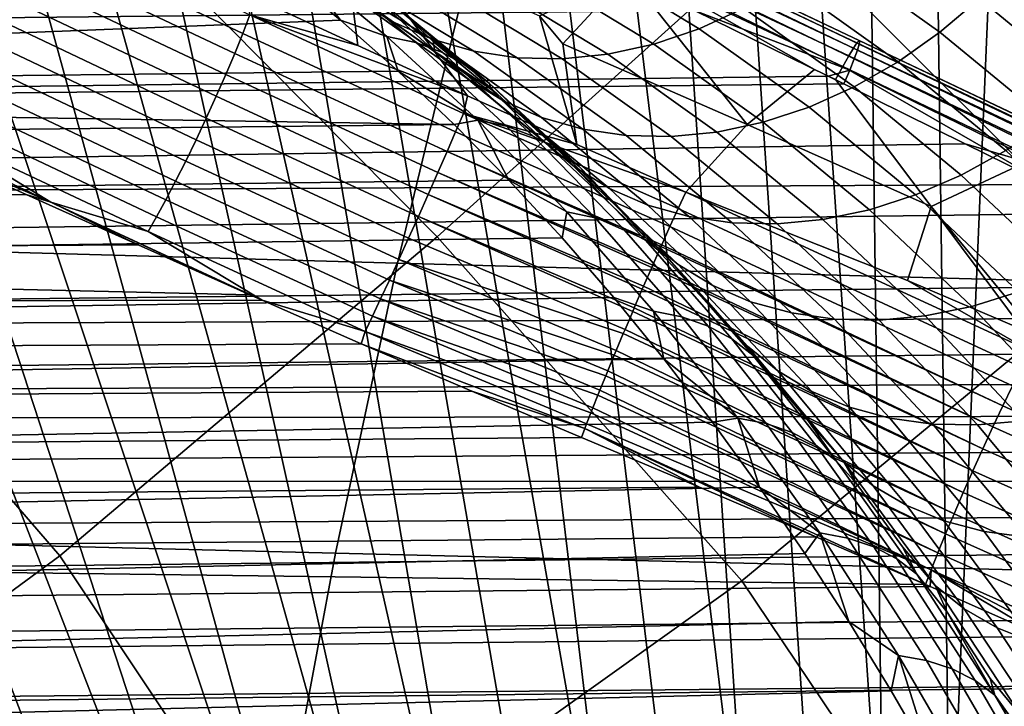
# Model space of a CAD drawing. Header units: metres. Extents: x -240 to 45, y -77 to 27.
# Tile 525 of 656: x -171.77 to -170.06, y 3.93 to 5.12. Entities that reach past the tile are written whole.
import ezdxf

# ---------------------------------------------------------------- set-up
doc = ezdxf.new("R2010")
doc.units = ezdxf.units.M
doc.layers.add('solid_102011X2', color=7, linetype='CONTINUOUS')

msp = doc.modelspace()

# ---------------------------------------------------------------- linework, layer by layer
at = {"layer": 'solid_102011X2'}
for points in [[(-172.217361, 4.791349, 311.614197), (-172.809128, 5.394247, 311.157349), (-172.371552, 5.93741, 312.109619), (-171.631607, 5.33765, 312.716064)], [(-171.040375, 4.741278, 313.161346), (-171.631607, 5.33765, 312.716064), (-171.179642, 5.875021, 313.662292), (-170.439453, 5.281804, 314.253998)], [(-169.848251, 4.691814, 314.687988), (-170.439453, 5.281804, 314.253998), (-169.972137, 5.813366, 315.194458), (-169.231064, 5.226531, 315.771759)], [(-170.346451, 5.712609, 290.7117), (-170.292648, 5.656705, 290.792267), (-170.265976, 3.574157, 290.774445), (-170.407303, 5.648428, 290.601624)], [(-170.150162, 3.581223, 290.967194), (-170.265976, 3.574157, 290.774445), (-170.292648, 5.656705, 290.792267), (-170.177597, 5.659432, 290.983673)], [(-170.150162, 3.581223, 290.967194), (-170.177597, 5.659432, 290.983673), (-170.062607, 5.656705, 291.17514)], [(-170.265976, 3.574157, 290.774445), (-170.381332, 3.552984, 290.582458), (-170.521622, 5.634704, 290.411652), (-170.407303, 5.648428, 290.601624)], [(-170.150162, 3.581223, 290.967194), (-170.062607, 5.656705, 291.17514), (-169.948105, 5.648428, 291.365845), (-170.034348, 3.574157, 291.159943)], [(-170.495773, 3.51779, 290.391998), (-170.635605, 5.615581, 290.222382), (-170.521622, 5.634704, 290.411652), (-170.381332, 3.552984, 290.582458)], [(-170.495773, 3.51779, 290.391998), (-170.748871, 5.591049, 290.034393), (-170.635605, 5.615581, 290.222382)], [(-170.495773, 3.51779, 290.391998), (-170.608856, 3.468713, 290.203796), (-170.861511, 5.561257, 289.847595), (-170.748871, 5.591049, 290.034393)], [(-170.720123, 3.405946, 290.018616), (-170.973236, 5.526181, 289.662384), (-170.861511, 5.561257, 289.847595), (-170.608856, 3.468713, 290.203796)], [(-170.720123, 3.405946, 290.018616), (-171.083969, 5.485975, 289.478973), (-170.973236, 5.526181, 289.662384)], [(-170.829147, 3.329737, 289.837158), (-171.193604, 5.440703, 289.297424), (-171.083969, 5.485975, 289.478973), (-170.720123, 3.405946, 290.018616)], [(-170.935501, 3.240388, 289.660187), (-171.30191, 5.390442, 289.118225), (-171.193604, 5.440703, 289.297424), (-170.829147, 3.329737, 289.837158)], [(-171.368576, 5.161454, 298.25351), (-171.5439, 5.430633, 298.415527), (-171.20343, 5.276001, 298.454895), (-171.177994, 5.073013, 298.268494)], [(-170.935501, 3.240388, 289.660187), (-171.40892, 5.335398, 288.941284), (-171.30191, 5.390442, 289.118225)], [(-171.695358, 4.187817, 312.014191), (-172.217361, 4.791349, 311.614197), (-171.631607, 5.33765, 312.716064), (-171.040375, 4.741278, 313.161346)], [(-171.038742, 3.13825, 289.488342), (-171.514328, 5.27557, 288.76709), (-171.40892, 5.335398, 288.941284), (-170.935501, 3.240388, 289.660187)], [(-171.377716, 5.093992, 298.202606), (-171.74437, 5.267209, 298.155121), (-171.733246, 5.29966, 298.179169), (-171.365295, 5.126118, 298.226471)], [(-170.511475, 4.143929, 313.560516), (-171.040375, 4.741278, 313.161346), (-170.439453, 5.281804, 314.253998), (-169.848251, 4.691814, 314.687988)], [(-170.099274, 5.15484, 294.706482), (-170.294708, 5.294151, 294.381226), (-170.36174, 5.234496, 294.397858), (-170.167801, 5.096248, 294.720642)], [(-171.3918, 5.059329, 298.183746), (-171.757477, 5.232305, 298.136017), (-171.74437, 5.267209, 298.155121), (-171.377716, 5.093992, 298.202606)], [(-171.038742, 3.13825, 289.488342), (-171.618164, 5.211257, 288.595581), (-171.514328, 5.27557, 288.76709)], [(-171.117386, 5.113936, 294.804108), (-171.313309, 5.232994, 294.478058), (-171.377319, 5.272486, 294.529755), (-171.180435, 5.152837, 294.857422)], [(-170.987534, 4.985982, 298.276947), (-171.20343, 5.276001, 298.454895), (-170.86261, 5.124674, 298.474701), (-170.797897, 4.901113, 298.279022)], [(-170.987534, 4.985982, 298.276947), (-171.177994, 5.073013, 298.268494), (-171.20343, 5.276001, 298.454895)], [(-170.988953, 5.191526, 350.291138), (-172.85762, 5.249444, 348.975159), (-172.981064, 4.747768, 349.126923), (-171.108978, 4.695385, 350.442841)], [(-170.508072, 5.137865, 294.447479), (-170.70459, 5.257286, 294.120422), (-170.781158, 5.22097, 294.154297), (-170.585541, 5.102093, 294.479858)], [(-170.660095, 5.2424, 298.791687), (-170.657578, 5.247702, 298.837372), (-170.30806, 5.081938, 298.836365), (-170.311752, 5.077759, 298.789948)], [(-170.657333, 5.248224, 298.883453), (-170.659378, 5.243958, 298.929291), (-170.307678, 5.075519, 298.929443), (-170.306702, 5.081188, 298.883057)], [(-170.657578, 5.247702, 298.837372), (-170.657333, 5.248224, 298.883453), (-170.306702, 5.081188, 298.883057), (-170.30806, 5.081938, 298.836365)], [(-171.407288, 5.022802, 298.170288), (-171.772293, 5.195631, 298.122192), (-171.757477, 5.232305, 298.136017), (-171.3918, 5.059329, 298.183746)], [(-171.049301, 5.08388, 294.751312), (-171.244461, 5.202481, 294.426483), (-171.313309, 5.232994, 294.478058), (-171.117386, 5.113936, 294.804108)], [(-170.671768, 5.217797, 298.703827), (-170.664841, 5.232387, 298.746979), (-170.317734, 5.068707, 298.744476), (-170.325897, 5.054908, 298.700592)], [(-170.663666, 5.234961, 298.974274), (-170.670151, 5.221352, 299.017822), (-170.316605, 5.0498, 299.018677), (-170.310989, 5.065009, 298.974854)], [(-170.664841, 5.232387, 298.746979), (-170.660095, 5.2424, 298.791687), (-170.311752, 5.077759, 298.789948), (-170.317734, 5.068707, 298.744476)], [(-170.659378, 5.243958, 298.929291), (-170.663666, 5.234961, 298.974274), (-170.310989, 5.065009, 298.974854), (-170.307678, 5.075519, 298.929443)], [(-170.167801, 5.096248, 294.720642), (-170.36174, 5.234496, 294.397858), (-170.433167, 5.182183, 294.420044), (-170.240524, 5.044867, 294.740631)], [(-171.288147, 5.221573, 295.502045), (-171.310013, 5.201239, 295.585571), (-171.207962, 5.116936, 295.755432)], [(-171.288147, 5.221573, 295.502045), (-171.207962, 5.116936, 295.755432), (-171.127579, 5.089011, 295.769257)], [(-171.288147, 5.221573, 295.502045), (-171.127579, 5.089011, 295.769257), (-171.077621, 5.078516, 295.733734), (-171.237946, 5.21089, 295.466888)], [(-170.585541, 5.102093, 294.479858), (-170.781158, 5.22097, 294.154297), (-170.859558, 5.193784, 294.192291), (-170.664597, 5.075314, 294.516754)], [(-170.680786, 5.198823, 298.662811), (-170.671768, 5.217797, 298.703827), (-170.325897, 5.054908, 298.700592), (-170.336151, 5.036548, 298.658844)], [(-170.670151, 5.221352, 299.017822), (-170.678741, 5.203312, 299.059326), (-170.324417, 5.030101, 299.060333), (-170.316605, 5.0498, 299.018677)], [(-170.099274, 5.15484, 294.706482), (-169.9095, 4.998541, 295.022339), (-169.844376, 5.062254, 295.016968), (-170.035812, 5.219913, 294.698364)], [(-174.415344, 4.990384, 298.000916), (-171.207962, 5.116936, 295.755432), (-171.310013, 5.201239, 295.585571), (-174.598129, 5.152592, 297.696747)], [(-171.423859, 4.985127, 298.162415), (-171.788544, 5.1579, 298.113953), (-171.772293, 5.195631, 298.122192), (-171.407288, 5.022802, 298.170288)], [(-171.138474, 3.023727, 289.322357), (-171.720169, 5.142469, 288.427185), (-171.618164, 5.211257, 288.595581), (-171.038742, 3.13825, 289.488342)], [(-170.97702, 5.063045, 294.699615), (-171.171677, 5.181328, 294.375671), (-171.244461, 5.202481, 294.426483), (-171.049301, 5.08388, 294.751312)], [(-171.237946, 5.21089, 295.466888), (-171.077621, 5.078516, 295.733734), (-171.030869, 5.061182, 295.696533), (-171.190826, 5.193245, 295.430328)], [(-171.044571, 5.062462, 295.231873), (-171.237656, 5.200099, 294.910522), (-171.149933, 5.158613, 295.192993)], [(-170.988525, 5.016043, 295.176788), (-171.180435, 5.152837, 294.857422), (-171.237656, 5.200099, 294.910522), (-171.044571, 5.062462, 295.231873)], [(-170.680786, 5.198823, 298.662811), (-170.3853, 5.031461, 298.621185), (-170.502426, 4.935998, 298.445892), (-170.692429, 5.176022, 298.624481)], [(-170.678741, 5.203312, 299.059326), (-170.68985, 5.181532, 299.098022), (-170.593628, 5.134109, 299.099609), (-170.324417, 5.030101, 299.060333)], [(-170.336151, 5.036548, 298.658844), (-170.349213, 5.014284, 298.619873), (-170.3853, 5.031461, 298.621185), (-170.680786, 5.198823, 298.662811)], [(-170.68985, 5.181532, 299.098022), (-177.952194, 5.118827, 303.540039), (-177.899643, 5.057237, 303.583771), (-170.593628, 5.134109, 299.099609)], [(-171.190826, 5.193245, 295.430328), (-171.030869, 5.061182, 295.696533), (-170.988068, 5.037275, 295.658264), (-171.147507, 5.168911, 295.392914)], [(-170.901459, 5.051688, 294.649719), (-171.095825, 5.1698, 294.326233), (-171.171677, 5.181328, 294.375671), (-170.97702, 5.063045, 294.699615)], [(-169.106018, 5.134412, 351.582306), (-170.988953, 5.191526, 350.291138), (-171.108978, 4.695385, 350.442841), (-169.222672, 4.643729, 351.733978)], [(-170.664597, 5.075314, 294.516754), (-170.859558, 5.193784, 294.192291), (-170.938782, 5.176066, 294.233978), (-170.744278, 5.057861, 294.557709)], [(-170.86261, 5.124674, 298.474701), (-170.718765, 5.188271, 298.624115), (-170.822327, 5.076065, 298.442963)], [(-170.692429, 5.176022, 298.624481), (-170.502426, 4.935998, 298.445892), (-170.822327, 5.076065, 298.442963), (-170.718765, 5.188271, 298.624115)], [(-170.240524, 5.044867, 294.740631), (-170.433167, 5.182183, 294.420044), (-170.508072, 5.137865, 294.447479), (-170.316544, 5.001337, 294.766235)], [(-171.365295, 5.126118, 298.226471), (-171.368576, 5.161454, 298.25351), (-171.177994, 5.073013, 298.268494)], [(-171.147507, 5.168911, 295.392914), (-170.988068, 5.037275, 295.658264), (-170.94986, 5.007168, 295.619476), (-171.108643, 5.138266, 295.355225)], [(-170.823563, 5.049953, 294.602203), (-171.017868, 5.168038, 294.278809), (-171.095825, 5.1698, 294.326233), (-170.901459, 5.051688, 294.649719)], [(-170.744278, 5.057861, 294.557709), (-170.938782, 5.176066, 294.233978), (-171.017868, 5.168038, 294.278809), (-170.823563, 5.049953, 294.602203)], [(-171.800034, 5.150614, 288.304199), (-171.720169, 5.142469, 288.427185), (-171.138474, 3.023727, 289.322357), (-171.820297, 5.069483, 288.261993)], [(-171.441193, 4.947038, 298.16037), (-171.805908, 5.119851, 298.11145), (-171.788544, 5.1579, 298.113953), (-171.423859, 4.985127, 298.162415)], [(-170.926453, 4.977835, 295.121887), (-171.117386, 5.113936, 294.804108), (-171.180435, 5.152837, 294.857422), (-170.988525, 5.016043, 295.176788)], [(-171.108643, 5.138266, 295.355225), (-171.047394, 5.080187, 295.363678), (-171.044571, 5.062462, 295.231873), (-171.149933, 5.158613, 295.192993)], [(-169.9095, 4.998541, 295.022339), (-170.099274, 5.15484, 294.706482), (-170.167801, 5.096248, 294.720642), (-169.979507, 4.941173, 295.034027)], [(-170.593628, 5.134109, 299.099609), (-177.899643, 5.057237, 303.583771), (-177.790649, 4.92571, 303.673676), (-170.361847, 5.019801, 299.099548)], [(-171.108643, 5.138266, 295.355225), (-170.94986, 5.007168, 295.619476), (-171.047394, 5.080187, 295.363678)], [(-170.324417, 5.030101, 299.060333), (-170.593628, 5.134109, 299.099609), (-170.361847, 5.019801, 299.099548)], [(-170.316544, 5.001337, 294.766235), (-170.508072, 5.137865, 294.447479), (-170.585541, 5.102093, 294.479858), (-170.394897, 4.966202, 294.797119)], [(-174.415344, 4.990384, 298.000916), (-171.108215, 5.0284, 295.921448), (-171.207962, 5.116936, 295.755432)], [(-171.458954, 4.909276, 298.164124), (-171.824051, 5.082223, 298.114716), (-171.805908, 5.119851, 298.11145), (-171.441193, 4.947038, 298.16037)], [(-171.008331, 4.923472, 298.225342), (-171.377716, 5.093992, 298.202606), (-171.365295, 5.126118, 298.226471), (-170.994797, 4.955336, 298.248962)], [(-171.365295, 5.126118, 298.226471), (-171.177994, 5.073013, 298.268494), (-170.987534, 4.985982, 298.276947)], [(-170.994797, 4.955336, 298.248962), (-171.365295, 5.126118, 298.226471), (-170.987534, 4.985982, 298.276947)], [(-171.127579, 5.089011, 295.769257), (-171.207962, 5.116936, 295.755432), (-171.108215, 5.0284, 295.921448)], [(-170.859116, 4.948314, 295.06781), (-171.049301, 5.08388, 294.751312), (-171.117386, 5.113936, 294.804108), (-170.926453, 4.977835, 295.121887)], [(-170.797897, 4.901113, 298.279022), (-170.86261, 5.124674, 298.474701), (-170.822327, 5.076065, 298.442963)], [(-171.023193, 4.888973, 298.206787), (-171.3918, 5.059329, 298.183746), (-171.377716, 5.093992, 298.202606), (-171.008331, 4.923472, 298.225342)], [(-170.394897, 4.966202, 294.797119), (-170.585541, 5.102093, 294.479858), (-170.664597, 5.075314, 294.516754), (-170.47464, 4.9399, 294.832916)], [(-169.979507, 4.941173, 295.034027), (-170.167801, 5.096248, 294.720642), (-170.240524, 5.044867, 294.740631), (-170.053528, 4.890865, 295.051849)], [(-171.476791, 4.872581, 298.173645), (-171.842606, 5.045753, 298.123718), (-171.824051, 5.082223, 298.114716), (-171.458954, 4.909276, 298.164124)], [(-171.127579, 5.089011, 295.769257), (-171.108215, 5.0284, 295.921448), (-170.96994, 4.943316, 296.031647)], [(-171.127579, 5.089011, 295.769257), (-170.96994, 4.943316, 296.031647), (-170.920197, 4.933032, 295.995728), (-171.077621, 5.078516, 295.733734)], [(-171.077621, 5.078516, 295.733734), (-170.920197, 4.933032, 295.995728), (-170.873825, 4.916047, 295.957886), (-171.030869, 5.061182, 295.696533)], [(-170.787369, 4.927849, 295.015259), (-170.97702, 5.063045, 294.699615), (-171.049301, 5.08388, 294.751312), (-170.859116, 4.948314, 295.06781)], [(-171.044571, 5.062462, 295.231873), (-171.047394, 5.080187, 295.363678), (-170.947067, 4.997462, 295.53064)], [(-170.94986, 5.007168, 295.619476), (-170.947067, 4.997462, 295.53064), (-171.047394, 5.080187, 295.363678)], [(-170.797897, 4.901113, 298.279022), (-170.822327, 5.076065, 298.442963), (-170.502426, 4.935998, 298.445892), (-170.609039, 4.818658, 298.27478)], [(-170.317734, 5.068707, 298.744476), (-170.311752, 5.077759, 298.789948), (-169.963882, 4.913127, 298.772217), (-169.971313, 4.904532, 298.725616)], [(-170.311752, 5.077759, 298.789948), (-170.30806, 5.081938, 298.836365), (-169.958832, 4.916569, 298.819794), (-169.963882, 4.913127, 298.772217)], [(-170.30806, 5.081938, 298.836365), (-170.306702, 5.081188, 298.883057), (-169.956223, 4.91481, 298.867645), (-169.958832, 4.916569, 298.819794)], [(-170.306702, 5.081188, 298.883057), (-170.307678, 5.075519, 298.929443), (-169.956085, 4.907874, 298.915131), (-169.956223, 4.91481, 298.867645)], [(-171.234314, 2.897271, 289.162872), (-171.918442, 4.992431, 288.100159), (-171.820297, 5.069483, 288.261993), (-171.138474, 3.023727, 289.322357)], [(-171.039108, 4.85251, 298.193634), (-171.407288, 5.022802, 298.170288), (-171.3918, 5.059329, 298.183746), (-171.023193, 4.888973, 298.206787)], [(-170.857132, 4.908093, 295.543823), (-171.044571, 5.062462, 295.231873), (-170.947067, 4.997462, 295.53064)], [(-170.802261, 4.862644, 295.486786), (-170.988525, 5.016043, 295.176788), (-171.044571, 5.062462, 295.231873), (-170.857132, 4.908093, 295.543823)], [(-171.030869, 5.061182, 295.696533), (-170.873825, 4.916047, 295.957886), (-170.831543, 4.892622, 295.918762), (-170.988068, 5.037275, 295.658264)], [(-170.712082, 4.916695, 294.964874), (-170.901459, 5.051688, 294.649719), (-170.97702, 5.063045, 294.699615), (-170.787369, 4.927849, 295.015259)], [(-170.47464, 4.9399, 294.832916), (-170.664597, 5.075314, 294.516754), (-170.744278, 5.057861, 294.557709), (-170.554749, 4.922758, 294.873138)], [(-170.325897, 5.054908, 298.700592), (-170.317734, 5.068707, 298.744476), (-169.971313, 4.904532, 298.725616), (-169.980988, 4.890909, 298.680634)], [(-170.310989, 5.065009, 298.974854), (-170.316605, 5.0498, 299.018677), (-169.963211, 4.878944, 299.006134), (-169.95842, 4.895861, 298.961487)], [(-170.307678, 5.075519, 298.929443), (-170.310989, 5.065009, 298.974854), (-169.95842, 4.895861, 298.961487), (-169.956085, 4.907874, 298.915131)], [(-171.49437, 4.837666, 298.188721), (-171.861221, 5.01115, 298.138275), (-171.842606, 5.045753, 298.123718), (-171.476791, 4.872581, 298.173645)], [(-170.634216, 4.914991, 294.917297), (-170.823563, 5.049953, 294.602203), (-170.901459, 5.051688, 294.649719), (-170.712082, 4.916695, 294.964874)], [(-170.554749, 4.922758, 294.873138), (-170.744278, 5.057861, 294.557709), (-170.823563, 5.049953, 294.602203), (-170.634216, 4.914991, 294.917297)], [(-170.336151, 5.036548, 298.658844), (-170.325897, 5.054908, 298.700592), (-169.980988, 4.890909, 298.680634), (-169.992798, 4.872453, 298.63797)], [(-170.316605, 5.0498, 299.018677), (-170.324417, 5.030101, 299.060333), (-169.970383, 4.857367, 299.04837), (-169.963211, 4.878944, 299.006134)], [(-170.053528, 4.890865, 295.051849), (-170.240524, 5.044867, 294.740631), (-170.316544, 5.001337, 294.766235), (-170.130646, 4.848245, 295.075623)], [(-174.415344, 4.990384, 298.000916), (-171.010895, 4.935849, 296.083405), (-171.108215, 5.0284, 295.921448)], [(-170.96994, 4.943316, 296.031647), (-171.108215, 5.0284, 295.921448), (-171.010895, 4.935849, 296.083405)], [(-170.988068, 5.037275, 295.658264), (-170.831543, 4.892622, 295.918762), (-170.793991, 4.863122, 295.878906), (-170.94986, 5.007168, 295.619476)], [(-170.349213, 5.014284, 298.619873), (-170.182831, 4.793936, 298.440826), (-170.502426, 4.935998, 298.445892), (-170.3853, 5.031461, 298.621185)], [(-170.324417, 5.030101, 299.060333), (-170.361847, 5.019801, 299.099548), (-170.334702, 5.00641, 299.099182)], [(-170.336151, 5.036548, 298.658844), (-170.034912, 4.863194, 298.600616), (-170.182831, 4.793936, 298.440826), (-170.349213, 5.014284, 298.619873)], [(-169.992798, 4.872453, 298.63797), (-170.007217, 4.849748, 298.598236), (-170.034912, 4.863194, 298.600616), (-170.336151, 5.036548, 298.658844)], [(-170.324417, 5.030101, 299.060333), (-170.334702, 5.00641, 299.099182), (-170.124023, 4.902633, 299.093689), (-169.970383, 4.857367, 299.04837)], [(-170.334702, 5.00641, 299.099182), (-170.361847, 5.019801, 299.099548), (-177.790649, 4.92571, 303.673676)], [(-171.511337, 4.805212, 298.209106), (-171.879532, 4.979091, 298.158081), (-171.861221, 5.01115, 298.138275), (-171.49437, 4.837666, 298.188721)], [(-171.055771, 4.814795, 298.186157), (-171.423859, 4.985127, 298.162415), (-171.407288, 5.022802, 298.170288), (-171.039108, 4.85251, 298.193634)], [(-170.741165, 4.825234, 295.430267), (-170.926453, 4.977835, 295.121887), (-170.988525, 5.016043, 295.176788), (-170.802261, 4.862644, 295.486786)], [(-170.334702, 5.00641, 299.099182), (-177.790649, 4.92571, 303.673676), (-177.684311, 4.792286, 303.760437), (-170.124023, 4.902633, 299.093689)], [(-174.415344, 4.990384, 298.000916), (-174.75058, 4.894679, 298.42395), (-171.010895, 4.935849, 296.083405)], [(-171.234314, 2.897271, 289.162872), (-172.01445, 4.911429, 287.941925), (-171.918442, 4.992431, 288.100159)], [(-170.94986, 5.007168, 295.619476), (-170.84903, 4.910599, 295.693787), (-170.857132, 4.908093, 295.543823), (-170.947067, 4.997462, 295.53064)], [(-170.94986, 5.007168, 295.619476), (-170.793991, 4.863122, 295.878906), (-170.84903, 4.910599, 295.693787)], [(-170.130646, 4.848245, 295.075623), (-170.316544, 5.001337, 294.766235), (-170.394897, 4.966202, 294.797119), (-170.2099, 4.813845, 295.105011)], [(-171.527359, 4.775854, 298.234344), (-171.897186, 4.950199, 298.18277), (-171.879532, 4.979091, 298.158081), (-171.511337, 4.805212, 298.209106)], [(-171.07283, 4.776564, 298.184509), (-171.441193, 4.947038, 298.16037), (-171.423859, 4.985127, 298.162415), (-171.055771, 4.814795, 298.186157)], [(-170.994797, 4.955336, 298.248962), (-170.987534, 4.985982, 298.276947), (-170.797897, 4.901113, 298.279022)], [(-170.674576, 4.79633, 295.374939), (-170.859116, 4.948314, 295.06781), (-170.926453, 4.977835, 295.121887), (-170.741165, 4.825234, 295.430267)], [(-171.711121, 4.80142, 298.278595), (-171.947693, 4.902597, 298.257355), (-172.073135, 4.972227, 298.21756)], [(-171.711121, 4.80142, 298.278595), (-172.073135, 4.972227, 298.21756), (-171.913834, 4.92504, 298.211853)], [(-170.2099, 4.813845, 295.105011), (-170.394897, 4.966202, 294.797119), (-170.47464, 4.9399, 294.832916), (-170.290298, 4.788092, 295.139679)], [(-171.54213, 4.750164, 298.263947), (-171.913834, 4.92504, 298.211853), (-171.897186, 4.950199, 298.18277), (-171.527359, 4.775854, 298.234344)], [(-171.089966, 4.738562, 298.18869), (-171.458954, 4.909276, 298.164124), (-171.441193, 4.947038, 298.16037), (-171.07283, 4.776564, 298.184509)], [(-170.96994, 4.943316, 296.031647), (-171.010895, 4.935849, 296.083405), (-170.916031, 4.839457, 296.241272)], [(-170.636566, 4.75884, 298.223419), (-171.008331, 4.923472, 298.225342), (-170.994797, 4.955336, 298.248962), (-170.622147, 4.790461, 298.246826)], [(-170.994797, 4.955336, 298.248962), (-170.797897, 4.901113, 298.279022), (-170.609039, 4.818658, 298.27478)], [(-170.622147, 4.790461, 298.246826), (-170.994797, 4.955336, 298.248962), (-170.609039, 4.818658, 298.27478)], [(-170.96994, 4.943316, 296.031647), (-170.916031, 4.839457, 296.241272), (-170.815582, 4.784387, 296.288544)], [(-170.96994, 4.943316, 296.031647), (-170.815582, 4.784387, 296.288544), (-170.766068, 4.77434, 296.252228), (-170.920197, 4.933032, 295.995728)], [(-170.603348, 4.776293, 295.321533), (-170.787369, 4.927849, 295.015259), (-170.859116, 4.948314, 295.06781), (-170.674576, 4.79633, 295.374939)], [(-170.290298, 4.788092, 295.139679), (-170.47464, 4.9399, 294.832916), (-170.554749, 4.922758, 294.873138), (-170.37085, 4.771308, 295.179199)], [(-174.653488, 4.793106, 298.58551), (-170.916031, 4.839457, 296.241272), (-171.010895, 4.935849, 296.083405), (-174.75058, 4.894679, 298.42395)], [(-171.711121, 4.80142, 298.278595), (-171.913834, 4.92504, 298.211853), (-171.54213, 4.750164, 298.263947)], [(-170.650726, 4.727244, 298.206329), (-171.023193, 4.888973, 298.206787), (-171.008331, 4.923472, 298.225342), (-170.636566, 4.75884, 298.223419)], [(-170.920197, 4.933032, 295.995728), (-170.766068, 4.77434, 296.252228), (-170.720078, 4.757746, 296.213776), (-170.873825, 4.916047, 295.957886)], [(-170.528351, 4.765372, 295.270691), (-170.712082, 4.916695, 294.964874), (-170.787369, 4.927849, 295.015259), (-170.603348, 4.776293, 295.321533)], [(-170.37085, 4.771308, 295.179199), (-170.554749, 4.922758, 294.873138), (-170.634216, 4.914991, 294.917297), (-170.450531, 4.763704, 295.223053)], [(-170.609039, 4.818658, 298.27478), (-170.502426, 4.935998, 298.445892), (-170.182831, 4.793936, 298.440826), (-170.22406, 4.665473, 298.273102)], [(-171.325867, 2.75938, 289.010498), (-172.108322, 4.826795, 287.787292), (-172.01445, 4.911429, 287.941925), (-171.234314, 2.897271, 289.162872)], [(-171.106857, 4.70153, 298.198639), (-171.476791, 4.872581, 298.173645), (-171.458954, 4.909276, 298.164124), (-171.089966, 4.738562, 298.18869)], [(-170.873825, 4.916047, 295.957886), (-170.720078, 4.757746, 296.213776), (-170.678314, 4.734861, 296.173767), (-170.831543, 4.892622, 295.918762)], [(-170.675964, 4.737571, 295.845337), (-170.857132, 4.908093, 295.543823), (-170.84903, 4.910599, 295.693787), (-170.753387, 4.819802, 295.852966)], [(-170.622269, 4.693226, 295.786346), (-170.802261, 4.862644, 295.486786), (-170.857132, 4.908093, 295.543823), (-170.675964, 4.737571, 295.845337)], [(-170.793991, 4.863122, 295.878906), (-170.753387, 4.819802, 295.852966), (-170.84903, 4.910599, 295.693787)], [(-170.450531, 4.763704, 295.223053), (-170.634216, 4.914991, 294.917297), (-170.712082, 4.916695, 294.964874), (-170.528351, 4.765372, 295.270691)], [(-169.980637, 4.832137, 299.087341), (-170.124023, 4.902633, 299.093689), (-177.684311, 4.792286, 303.760437)], [(-174.393585, 4.793295, 299.902771), (-174.451141, 4.874884, 299.806976), (-171.947693, 4.902597, 298.257355), (-171.75383, 4.814499, 298.283234)], [(-171.711121, 4.80142, 298.278595), (-171.75383, 4.814499, 298.283234), (-171.947693, 4.902597, 298.257355)], [(-170.666336, 4.691916, 298.193237), (-171.039108, 4.85251, 298.193634), (-171.023193, 4.888973, 298.206787), (-170.651962, 4.724463, 298.205078)], [(-170.650726, 4.727244, 298.206329), (-170.651962, 4.724463, 298.205078), (-171.023193, 4.888973, 298.206787)], [(-170.831543, 4.892622, 295.918762), (-170.678314, 4.734861, 296.173767), (-170.641434, 4.70604, 296.132812), (-170.793991, 4.863122, 295.878906)], [(-169.872818, 4.720762, 295.352631), (-170.053528, 4.890865, 295.051849), (-170.130646, 4.848245, 295.075623), (-169.951035, 4.679177, 295.374542)], [(-169.970383, 4.857367, 299.04837), (-170.124023, 4.902633, 299.093689), (-169.980637, 4.832137, 299.087341)], [(-171.123154, 4.666192, 298.214172), (-171.49437, 4.837666, 298.188721), (-171.476791, 4.872581, 298.173645), (-171.106857, 4.70153, 298.198639)], [(-170.562134, 4.656725, 295.72821), (-170.741165, 4.825234, 295.430267), (-170.802261, 4.862644, 295.486786), (-170.622269, 4.693226, 295.786346)], [(-170.793991, 4.863122, 295.878906), (-170.641434, 4.70604, 296.132812), (-170.660172, 4.725258, 296.008087), (-170.753387, 4.819802, 295.852966)], [(-170.034912, 4.863194, 298.600616), (-169.863693, 4.650388, 298.427704), (-169.997833, 4.568965, 298.265747), (-170.182831, 4.793936, 298.440826)], [(-174.559189, 4.687746, 298.742462), (-170.823715, 4.73943, 296.394928), (-170.916031, 4.839457, 296.241272), (-174.653488, 4.793106, 298.58551)], [(-171.138565, 4.633235, 298.234955), (-171.511337, 4.805212, 298.209106), (-171.49437, 4.837666, 298.188721), (-171.123154, 4.666192, 298.214172)], [(-170.682343, 4.655212, 298.185516), (-171.055771, 4.814795, 298.186157), (-171.039108, 4.85251, 298.193634), (-170.66806, 4.688001, 298.192139)], [(-170.666336, 4.691916, 298.193237), (-170.66806, 4.688001, 298.192139), (-171.039108, 4.85251, 298.193634)], [(-170.815582, 4.784387, 296.288544), (-170.916031, 4.839457, 296.241272), (-170.823715, 4.73943, 296.394928)], [(-169.951035, 4.679177, 295.374542), (-170.130646, 4.848245, 295.075623), (-170.2099, 4.813845, 295.105011), (-170.031174, 4.645612, 295.402466)], [(-169.980637, 4.832137, 299.087341), (-177.684311, 4.792286, 303.760437), (-177.598663, 4.680839, 303.82959), (-169.878571, 4.78199, 299.081604)], [(-171.325867, 2.75938, 289.010498), (-172.199936, 4.738485, 287.636444), (-172.108322, 4.826795, 287.787292)], [(-170.675964, 4.737571, 295.845337), (-170.753387, 4.819802, 295.852966), (-170.660172, 4.725258, 296.008087)], [(-170.496292, 4.628523, 295.671661), (-170.674576, 4.79633, 295.374939), (-170.741165, 4.825234, 295.430267), (-170.562134, 4.656725, 295.72821)], [(-174.337219, 4.710276, 299.996582), (-174.393585, 4.793295, 299.902771), (-171.75383, 4.814499, 298.283234), (-171.559601, 4.726962, 298.302368)], [(-171.711121, 4.80142, 298.278595), (-171.559601, 4.726962, 298.302368), (-171.75383, 4.814499, 298.283234)], [(-171.152756, 4.603303, 298.26062), (-171.527359, 4.775854, 298.234344), (-171.511337, 4.805212, 298.209106), (-171.138565, 4.633235, 298.234955)], [(-170.698456, 4.617813, 298.183319), (-171.07283, 4.776564, 298.184509), (-171.055771, 4.814795, 298.186157), (-170.684525, 4.650164, 298.184906)], [(-170.682343, 4.655212, 298.185516), (-170.684525, 4.650164, 298.184906), (-171.055771, 4.814795, 298.186157)], [(-170.025803, 4.514591, 298.208466), (-170.622147, 4.790461, 298.246826), (-170.609039, 4.818658, 298.27478), (-170.010986, 4.543552, 298.234894)], [(-170.010986, 4.543552, 298.234894), (-170.609039, 4.818658, 298.27478), (-170.22406, 4.665473, 298.273102)], [(-170.031174, 4.645612, 295.402466), (-170.2099, 4.813845, 295.105011), (-170.290298, 4.788092, 295.139679), (-170.112244, 4.620485, 295.436035)], [(-172.462891, 3.623363, 310.731689), (-172.865036, 4.232336, 310.446808), (-172.217361, 4.791349, 311.614197), (-171.695358, 4.187817, 312.014191)], [(-171.711121, 4.80142, 298.278595), (-171.34404, 4.631032, 298.315704), (-171.365631, 4.640574, 298.314728)], [(-171.711121, 4.80142, 298.278595), (-171.54213, 4.750164, 298.263947), (-171.34404, 4.631032, 298.315704)], [(-171.711121, 4.80142, 298.278595), (-171.365631, 4.640574, 298.314728), (-171.559601, 4.726962, 298.302368)], [(-170.425583, 4.608973, 295.617371), (-170.603348, 4.776293, 295.321533), (-170.674576, 4.79633, 295.374939), (-170.496292, 4.628523, 295.671661)], [(-170.041748, 4.482441, 298.186798), (-170.636566, 4.75884, 298.223419), (-170.622147, 4.790461, 298.246826), (-170.025803, 4.514591, 298.208466)], [(-170.112244, 4.620485, 295.436035), (-170.290298, 4.788092, 295.139679), (-170.37085, 4.771308, 295.179199), (-170.193207, 4.60411, 295.474823)], [(-170.023102, 4.579956, 298.266815), (-170.22406, 4.665473, 298.273102), (-170.182831, 4.793936, 298.440826)], [(-169.997833, 4.568965, 298.265747), (-170.023102, 4.579956, 298.266815), (-170.182831, 4.793936, 298.440826)], [(-169.878571, 4.78199, 299.081604), (-177.598663, 4.680839, 303.82959), (-177.514893, 4.568139, 303.896606), (-169.626129, 4.65806, 299.063293)], [(-171.165482, 4.576981, 298.290619), (-171.54213, 4.750164, 298.263947), (-171.527359, 4.775854, 298.234344), (-171.152756, 4.603303, 298.26062)], [(-170.714355, 4.580409, 298.186646), (-171.089966, 4.738562, 298.18869), (-171.07283, 4.776564, 298.184509), (-170.701065, 4.611691, 298.183472)], [(-170.698456, 4.617813, 298.183319), (-170.701065, 4.611691, 298.183472), (-171.07283, 4.776564, 298.184509)], [(-170.664902, 4.612126, 296.539276), (-170.815582, 4.784387, 296.288544), (-170.823715, 4.73943, 296.394928), (-170.733994, 4.635945, 296.54422)], [(-170.815582, 4.784387, 296.288544), (-170.664902, 4.612126, 296.539276), (-170.615631, 4.602344, 296.502594), (-170.766068, 4.77434, 296.252228)], [(-170.766068, 4.77434, 296.252228), (-170.615631, 4.602344, 296.502594), (-170.570023, 4.586186, 296.463531), (-170.720078, 4.757746, 296.213776)], [(-170.350861, 4.598318, 295.566071), (-170.528351, 4.765372, 295.270691), (-170.603348, 4.776293, 295.321533), (-170.425583, 4.608973, 295.617371)], [(-170.193207, 4.60411, 295.474823), (-170.37085, 4.771308, 295.179199), (-170.450531, 4.763704, 295.223053), (-170.273087, 4.59669, 295.518341)], [(-170.720078, 4.757746, 296.213776), (-170.570023, 4.586186, 296.463531), (-170.528778, 4.563904, 296.422638), (-170.678314, 4.734861, 296.173767)], [(-170.058533, 4.447731, 298.170319), (-170.650726, 4.727244, 298.206329), (-170.636566, 4.75884, 298.223419), (-170.041748, 4.482441, 298.186798)], [(-170.273087, 4.59669, 295.518341), (-170.450531, 4.763704, 295.223053), (-170.528351, 4.765372, 295.270691), (-170.350861, 4.598318, 295.566071)], [(-174.467712, 4.57881, 298.894714), (-170.733994, 4.635945, 296.54422), (-170.823715, 4.73943, 296.394928), (-174.559189, 4.687746, 298.742462)], [(-171.108978, 4.695385, 350.442841), (-172.981064, 4.747768, 349.126923), (-173.09201, 4.238776, 349.263336), (-171.216858, 4.192008, 350.579224)], [(-171.412781, 2.6106, 288.865845), (-172.289291, 4.646895, 287.48941), (-172.199936, 4.738485, 287.636444), (-171.325867, 2.75938, 289.010498)], [(-171.294006, 3.58536, 312.291504), (-171.695358, 4.187817, 312.014191), (-171.040375, 4.741278, 313.161346), (-170.511475, 4.143929, 313.560516)], [(-171.165482, 4.576981, 298.290619), (-171.34404, 4.631032, 298.315704), (-171.54213, 4.750164, 298.263947)], [(-171.106857, 4.70153, 298.198639), (-171.089966, 4.738562, 298.18869), (-170.714355, 4.580409, 298.186646), (-170.717331, 4.573332, 298.187897)], [(-170.678314, 4.734861, 296.173767), (-170.528778, 4.563904, 296.422638), (-170.492554, 4.535841, 296.380554), (-170.641434, 4.70604, 296.132812)], [(-170.501678, 4.551561, 296.135406), (-170.675964, 4.737571, 295.845337), (-170.660172, 4.725258, 296.008087), (-170.569489, 4.627158, 296.159027)], [(-170.449158, 4.508461, 296.074463), (-170.622269, 4.693226, 295.786346), (-170.675964, 4.737571, 295.845337), (-170.501678, 4.551561, 296.135406)], [(-174.337219, 4.710276, 299.996582), (-171.559601, 4.726962, 298.302368), (-171.365631, 4.640574, 298.314728)], [(-170.075821, 4.411139, 298.159393), (-170.666336, 4.691916, 298.193237), (-170.651962, 4.724463, 298.205078), (-170.058533, 4.447731, 298.170319)], [(-170.641434, 4.70604, 296.132812), (-170.569489, 4.627158, 296.159027), (-170.660172, 4.725258, 296.008087)], [(-170.058533, 4.447731, 298.170319), (-170.651962, 4.724463, 298.205078), (-170.650726, 4.727244, 298.206329)], [(-174.282074, 4.625998, 300.088348), (-174.337219, 4.710276, 299.996582), (-171.365631, 4.640574, 298.314728), (-171.34404, 4.631032, 298.315704)], [(-171.123154, 4.666192, 298.214172), (-171.106857, 4.70153, 298.198639), (-170.729752, 4.543691, 298.195435), (-170.733017, 4.535835, 298.198059)], [(-170.729752, 4.543691, 298.195435), (-171.106857, 4.70153, 298.198639), (-170.717331, 4.573332, 298.187897)], [(-170.641434, 4.70604, 296.132812), (-170.492554, 4.535841, 296.380554), (-170.569489, 4.627158, 296.159027)], [(-169.222672, 4.643729, 351.733978), (-171.108978, 4.695385, 350.442841), (-171.216858, 4.192008, 350.579224), (-169.32753, 4.14589, 351.87027)], [(-170.093262, 4.373379, 298.154205), (-170.682343, 4.655212, 298.185516), (-170.66806, 4.688001, 298.192139), (-170.075821, 4.411139, 298.159393)], [(-170.075821, 4.411139, 298.159393), (-170.66806, 4.688001, 298.192139), (-170.666336, 4.691916, 298.193237)], [(-170.389969, 4.472984, 296.01474), (-170.562134, 4.656725, 295.72821), (-170.622269, 4.693226, 295.786346), (-170.449158, 4.508461, 296.074463)], [(-170.110641, 3.547867, 313.830353), (-170.511475, 4.143929, 313.560516), (-169.848251, 4.691814, 314.687988), (-169.311829, 4.10053, 315.086304)], [(-171.138565, 4.633235, 298.234955), (-171.123154, 4.666192, 298.214172), (-170.74437, 4.508337, 298.209534), (-170.747818, 4.499933, 298.213806)], [(-170.74437, 4.508337, 298.209534), (-171.123154, 4.666192, 298.214172), (-170.733017, 4.535835, 298.198059)], [(-169.511795, 4.601267, 299.053833), (-169.626129, 4.65806, 299.063293), (-177.514893, 4.568139, 303.896606)], [(-170.11055, 4.335188, 298.154846), (-170.698456, 4.617813, 298.183319), (-170.684525, 4.650164, 298.184906), (-170.093262, 4.373379, 298.154205)], [(-170.093262, 4.373379, 298.154205), (-170.684525, 4.650164, 298.184906), (-170.682343, 4.655212, 298.185516)], [(-170.324875, 4.445574, 295.95694), (-170.496292, 4.628523, 295.671661), (-170.562134, 4.656725, 295.72821), (-170.389969, 4.472984, 296.01474)], [(-170.010986, 4.543552, 298.234894), (-170.22406, 4.665473, 298.273102), (-170.023102, 4.579956, 298.266815), (-169.997833, 4.568965, 298.265747)], [(-174.37912, 4.466531, 299.042145), (-170.646927, 4.529209, 296.689148), (-170.733994, 4.635945, 296.54422), (-174.467712, 4.57881, 298.894714)], [(-171.412781, 2.6106, 288.865845), (-172.376266, 4.552003, 287.346344), (-172.289291, 4.646895, 287.48941)], [(-171.152756, 4.603303, 298.26062), (-171.138565, 4.633235, 298.234955), (-170.75795, 4.475002, 298.228699), (-170.761444, 4.466324, 298.234772)], [(-170.75795, 4.475002, 298.228699), (-171.138565, 4.633235, 298.234955), (-170.747818, 4.499933, 298.213806)], [(-170.664902, 4.612126, 296.539276), (-170.733994, 4.635945, 296.54422), (-170.646927, 4.529209, 296.689148)], [(-169.859299, 4.462183, 295.688507), (-170.031174, 4.645612, 295.402466), (-170.112244, 4.620485, 295.436035), (-169.941025, 4.437761, 295.720978)], [(-174.228195, 4.54058, 300.178009), (-174.282074, 4.625998, 300.088348), (-171.34404, 4.631032, 298.315704), (-171.172226, 4.555715, 298.320465)], [(-171.165482, 4.576981, 298.290619), (-171.172226, 4.555715, 298.320465), (-171.34404, 4.631032, 298.315704)], [(-170.11055, 4.335188, 298.154846), (-170.701065, 4.611691, 298.183472), (-170.698456, 4.617813, 298.183319)], [(-170.501678, 4.551561, 296.135406), (-170.569489, 4.627158, 296.159027), (-170.481369, 4.525697, 296.305695)], [(-170.492554, 4.535841, 296.380554), (-170.481369, 4.525697, 296.305695), (-170.569489, 4.627158, 296.159027)], [(-170.254669, 4.426572, 295.901825), (-170.425583, 4.608973, 295.617371), (-170.496292, 4.628523, 295.671661), (-170.324875, 4.445574, 295.95694)], [(-169.941025, 4.437761, 295.720978), (-170.112244, 4.620485, 295.436035), (-170.193207, 4.60411, 295.474823), (-170.02243, 4.421845, 295.759033)], [(-169.511795, 4.601267, 299.053833), (-177.514893, 4.568139, 303.896606), (-177.433197, 4.454524, 303.961426), (-169.399796, 4.544442, 299.044708)], [(-171.165482, 4.576981, 298.290619), (-171.152756, 4.603303, 298.26062), (-170.770218, 4.4443, 298.252563), (-170.773621, 4.435666, 298.26062)], [(-170.770218, 4.4443, 298.252563), (-171.152756, 4.603303, 298.26062), (-170.761444, 4.466324, 298.234772)], [(-170.127304, 4.297312, 298.161316), (-170.714355, 4.580409, 298.186646), (-170.701065, 4.611691, 298.183472), (-170.11055, 4.335188, 298.154846)], [(-170.664902, 4.612126, 296.539276), (-170.646927, 4.529209, 296.689148), (-170.518341, 4.426441, 296.783234)], [(-170.664902, 4.612126, 296.539276), (-170.518341, 4.426441, 296.783234), (-170.469284, 4.416952, 296.746155), (-170.615631, 4.602344, 296.502594)], [(-170.615631, 4.602344, 296.502594), (-170.469284, 4.416952, 296.746155), (-170.424072, 4.401279, 296.706421), (-170.570023, 4.586186, 296.463531)], [(-170.180237, 4.416216, 295.850037), (-170.350861, 4.598318, 295.566071), (-170.425583, 4.608973, 295.617371), (-170.254669, 4.426572, 295.901825)], [(-170.102509, 4.414634, 295.802246), (-170.273087, 4.59669, 295.518341), (-170.350861, 4.598318, 295.566071), (-170.180237, 4.416216, 295.850037)], [(-170.02243, 4.421845, 295.759033), (-170.193207, 4.60411, 295.474823), (-170.273087, 4.59669, 295.518341), (-170.102509, 4.414634, 295.802246)], [(-170.127304, 4.297312, 298.161316), (-170.717331, 4.573332, 298.187897), (-170.714355, 4.580409, 298.186646)], [(-170.570023, 4.586186, 296.463531), (-170.424072, 4.401279, 296.706421), (-170.383362, 4.379666, 296.664673), (-170.528778, 4.563904, 296.422638)], [(-170.78096, 4.416799, 298.280701), (-170.784119, 4.408555, 298.290771), (-171.172226, 4.555715, 298.320465), (-171.165482, 4.576981, 298.290619)], [(-170.78096, 4.416799, 298.280701), (-171.165482, 4.576981, 298.290619), (-170.773621, 4.435666, 298.26062)], [(-170.143219, 4.260491, 298.173462), (-170.729752, 4.543691, 298.195435), (-170.717331, 4.573332, 298.187897), (-170.127304, 4.297312, 298.161316)], [(-170.528778, 4.563904, 296.422638), (-170.383362, 4.379666, 296.664673), (-170.347794, 4.352445, 296.62149), (-170.492554, 4.535841, 296.380554)], [(-174.175568, 4.453906, 300.265625), (-174.228195, 4.54058, 300.178009), (-171.172226, 4.555715, 298.320465), (-170.980469, 4.473168, 298.319702)], [(-171.49472, 2.451516, 288.729462), (-172.460876, 4.454112, 287.207245), (-172.376266, 4.552003, 287.346344), (-171.412781, 2.6106, 288.865845)], [(-170.784119, 4.408555, 298.290771), (-170.980469, 4.473168, 298.319702), (-171.172226, 4.555715, 298.320465)], [(-170.334854, 4.350759, 296.413055), (-170.501678, 4.551561, 296.135406), (-170.481369, 4.525697, 296.305695), (-170.395844, 4.421058, 296.447998)], [(-170.283478, 4.30905, 296.350189), (-170.449158, 4.508461, 296.074463), (-170.501678, 4.551561, 296.135406), (-170.334854, 4.350759, 296.413055)], [(-169.290115, 4.487599, 299.035858), (-169.399796, 4.544442, 299.044708), (-177.433197, 4.454524, 303.961426)], [(-174.293427, 4.351108, 299.184753), (-170.562546, 4.419422, 296.829559), (-170.646927, 4.529209, 296.689148), (-174.37912, 4.466531, 299.042145)], [(-170.15799, 4.225443, 298.191101), (-170.74437, 4.508337, 298.209534), (-170.733017, 4.535835, 298.198059), (-170.143219, 4.260491, 298.173462)], [(-170.143219, 4.260491, 298.173462), (-170.733017, 4.535835, 298.198059), (-170.729752, 4.543691, 298.195435)], [(-170.518341, 4.426441, 296.783234), (-170.646927, 4.529209, 296.689148), (-170.562546, 4.419422, 296.829559)], [(-170.492554, 4.535841, 296.380554), (-170.395844, 4.421058, 296.447998), (-170.481369, 4.525697, 296.305695)], [(-170.492554, 4.535841, 296.380554), (-170.347794, 4.352445, 296.62149), (-170.395844, 4.421058, 296.447998)], [(-170.171326, 4.192854, 298.213867), (-170.75795, 4.475002, 298.228699), (-170.747818, 4.499933, 298.213806), (-170.15799, 4.225443, 298.191101)], [(-170.15799, 4.225443, 298.191101), (-170.747818, 4.499933, 298.213806), (-170.74437, 4.508337, 298.209534)], [(-170.22525, 4.274719, 296.288879), (-170.389969, 4.472984, 296.01474), (-170.449158, 4.508461, 296.074463), (-170.283478, 4.30905, 296.350189)], [(-169.290115, 4.487599, 299.035858), (-177.433197, 4.454524, 303.961426), (-177.408798, 4.419834, 303.980682), (-169.182739, 4.430749, 299.027313)], [(-169.463409, 4.178662, 298.125885), (-170.058533, 4.447731, 298.170319), (-170.041748, 4.482441, 298.186798), (-169.445938, 4.212024, 298.142883)], [(-174.124176, 4.36612, 300.351135), (-174.175568, 4.453906, 300.265625), (-170.980469, 4.473168, 298.319702), (-170.789978, 4.393008, 298.312561)], [(-170.784119, 4.408555, 298.290771), (-170.789978, 4.393008, 298.312561), (-170.980469, 4.473168, 298.319702)], [(-170.182953, 4.163359, 298.241272), (-170.770218, 4.4443, 298.252563), (-170.761444, 4.466324, 298.234772), (-170.171326, 4.192854, 298.213867)], [(-170.171326, 4.192854, 298.213867), (-170.761444, 4.466324, 298.234772), (-170.75795, 4.475002, 298.228699)], [(-170.160889, 4.248194, 296.229858), (-170.324875, 4.445574, 295.95694), (-170.389969, 4.472984, 296.01474), (-170.22525, 4.274719, 296.288879)], [(-172.539246, 4.433089, 287.087128), (-172.460876, 4.454112, 287.207245), (-171.49472, 2.451516, 288.729462), (-172.543045, 4.353358, 287.072235)], [(-170.182953, 4.163359, 298.241272), (-170.773621, 4.435666, 298.26062), (-170.770218, 4.4443, 298.252563)], [(-170.091187, 4.229805, 296.173889), (-170.254669, 4.426572, 295.901825), (-170.324875, 4.445574, 295.95694), (-170.160889, 4.248194, 296.229858)], [(-169.481308, 4.143312, 298.114227), (-170.075821, 4.411139, 298.159393), (-170.058533, 4.447731, 298.170319), (-169.463409, 4.178662, 298.125885)], [(-169.182739, 4.430749, 299.027313), (-177.408798, 4.419834, 303.980682), (-177.337769, 4.316699, 304.036438), (-169.077698, 4.373904, 299.019104)], [(-170.182953, 4.163359, 298.241272), (-170.78096, 4.416799, 298.280701), (-170.773621, 4.435666, 298.26062)], [(-170.518341, 4.426441, 296.783234), (-170.562546, 4.419422, 296.829559), (-170.480896, 4.306765, 296.965485)], [(-170.518341, 4.426441, 296.783234), (-170.480896, 4.306765, 296.965485), (-170.376328, 4.227281, 297.019562)], [(-170.518341, 4.426441, 296.783234), (-170.376328, 4.227281, 297.019562), (-170.32753, 4.218118, 296.982086), (-170.469284, 4.416952, 296.746155)], [(-170.017044, 4.219783, 296.121643), (-170.180237, 4.416216, 295.850037), (-170.254669, 4.426572, 295.901825), (-170.091187, 4.229805, 296.173889)], [(-174.210678, 4.23273, 299.322479), (-170.480896, 4.306765, 296.965485), (-170.562546, 4.419422, 296.829559), (-174.293427, 4.351108, 299.184753)], [(-170.182953, 4.163359, 298.241272), (-170.192612, 4.137526, 298.272827), (-170.784119, 4.408555, 298.290771), (-170.78096, 4.416799, 298.280701)], [(-170.469284, 4.416952, 296.746155), (-170.32753, 4.218118, 296.982086), (-170.282684, 4.202982, 296.941742), (-170.424072, 4.401279, 296.706421)], [(-170.347794, 4.352445, 296.62149), (-170.313004, 4.313455, 296.585907), (-170.334854, 4.350759, 296.413055), (-170.395844, 4.421058, 296.447998)], [(-169.939346, 4.218252, 296.073792), (-170.102509, 4.414634, 295.802246), (-170.180237, 4.416216, 295.850037), (-170.017044, 4.219783, 296.121643)], [(-169.859085, 4.225231, 296.030914), (-170.02243, 4.421845, 295.759033), (-170.102509, 4.414634, 295.802246), (-169.939346, 4.218252, 296.073792)], [(-169.499329, 4.106644, 298.108063), (-170.093262, 4.373379, 298.154205), (-170.075821, 4.411139, 298.159393), (-169.481308, 4.143312, 298.114227)], [(-174.074097, 4.2774, 300.434479), (-174.124176, 4.36612, 300.351135), (-170.789978, 4.393008, 298.312561), (-170.58493, 4.306862, 298.300781)], [(-170.784119, 4.408555, 298.290771), (-170.58493, 4.306862, 298.300781), (-170.789978, 4.393008, 298.312561)], [(-170.784119, 4.408555, 298.290771), (-170.192612, 4.137526, 298.272827), (-170.383118, 4.2205, 298.287292)], [(-170.784119, 4.408555, 298.290771), (-170.383118, 4.2205, 298.287292), (-170.58493, 4.306862, 298.300781)], [(-170.424072, 4.401279, 296.706421), (-170.282684, 4.202982, 296.941742), (-170.242508, 4.182109, 296.899078), (-170.383362, 4.379666, 296.664673)], [(-170.383362, 4.379666, 296.664673), (-170.242508, 4.182109, 296.899078), (-170.207596, 4.155822, 296.854828), (-170.347794, 4.352445, 296.62149)], [(-168.975006, 4.317087, 299.01123), (-169.077698, 4.373904, 299.019104), (-177.337769, 4.316699, 304.036438)], [(-169.51709, 4.069353, 298.107574), (-170.11055, 4.335188, 298.154846), (-170.093262, 4.373379, 298.154205), (-169.499329, 4.106644, 298.108063)], [(-171.57135, 2.282758, 288.601959), (-172.622726, 4.249838, 286.941345), (-172.543045, 4.353358, 287.072235), (-171.49472, 2.451516, 288.729462)], [(-170.347794, 4.352445, 296.62149), (-170.207596, 4.155822, 296.854828), (-170.232834, 4.203064, 296.719299), (-170.313004, 4.313455, 296.585907)], [(-170.17601, 4.13594, 296.677399), (-170.334854, 4.350759, 296.413055), (-170.313004, 4.313455, 296.585907), (-170.232834, 4.203064, 296.719299)], [(-170.125793, 4.095776, 296.61264), (-170.283478, 4.30905, 296.350189), (-170.334854, 4.350759, 296.413055), (-170.17601, 4.13594, 296.677399)], [(-169.534286, 4.032147, 298.112762), (-170.127304, 4.297312, 298.161316), (-170.11055, 4.335188, 298.154846), (-169.51709, 4.069353, 298.107574)], [(-168.975006, 4.317087, 299.01123), (-177.337769, 4.316699, 304.036438), (-177.268448, 4.212858, 304.090485), (-168.874771, 4.26033, 299.003723)], [(-174.130875, 4.111595, 299.455292), (-170.401978, 4.191424, 297.096832), (-170.480896, 4.306765, 296.965485), (-174.210678, 4.23273, 299.322479)], [(-174.025299, 4.187689, 300.515717), (-174.074097, 4.2774, 300.434479), (-170.58493, 4.306862, 298.300781), (-170.383118, 4.2205, 298.287292)], [(-170.376328, 4.227281, 297.019562), (-170.480896, 4.306765, 296.965485), (-170.401978, 4.191424, 297.096832)], [(-170.068497, 4.062716, 296.549774), (-170.22525, 4.274719, 296.288879), (-170.283478, 4.30905, 296.350189), (-170.125793, 4.095776, 296.61264)], [(-169.550583, 3.995731, 298.123474), (-170.143219, 4.260491, 298.173462), (-170.127304, 4.297312, 298.161316), (-169.534286, 4.032147, 298.112762)], [(-170.004852, 4.037173, 296.489532), (-170.160889, 4.248194, 296.229858), (-170.22525, 4.274719, 296.288879), (-170.068497, 4.062716, 296.549774)], [(-168.874771, 4.26033, 299.003723), (-177.268448, 4.212858, 304.090485), (-177.200928, 4.108491, 304.142761), (-168.776855, 4.203617, 298.996582)], [(-169.565659, 3.960796, 298.139557), (-170.15799, 4.225443, 298.191101), (-170.143219, 4.260491, 298.173462), (-169.550583, 3.995731, 298.123474)], [(-171.216858, 4.192008, 350.579224), (-173.09201, 4.238776, 349.263336), (-173.190308, 3.723255, 349.384216), (-171.312439, 3.682174, 350.700043)], [(-171.57135, 2.282758, 288.601959), (-172.699921, 4.143882, 286.814606), (-172.622726, 4.249838, 286.941345)], [(-169.935669, 4.019466, 296.432709), (-170.091187, 4.229805, 296.173889), (-170.160889, 4.248194, 296.229858), (-170.004852, 4.037173, 296.489532)], [(-170.376328, 4.227281, 297.019562), (-170.401978, 4.191424, 297.096832), (-170.325821, 4.073574, 297.223572)], [(-170.376328, 4.227281, 297.019562), (-170.325821, 4.073574, 297.223572), (-170.23941, 4.014622, 297.247437)], [(-170.376328, 4.227281, 297.019562), (-170.23941, 4.014622, 297.247437), (-170.190826, 4.005818, 297.209595), (-170.32753, 4.218118, 296.982086)], [(-169.579239, 3.928004, 298.160706), (-170.171326, 4.192854, 298.213867), (-170.15799, 4.225443, 298.191101), (-169.565659, 3.960796, 298.139557)], [(-169.861786, 4.009815, 296.380035), (-170.017044, 4.219783, 296.121643), (-170.091187, 4.229805, 296.173889), (-169.935669, 4.019466, 296.432709)], [(-174.025299, 4.187689, 300.515717), (-170.383118, 4.2205, 298.287292), (-170.192612, 4.137526, 298.272827)], [(-170.32753, 4.218118, 296.982086), (-170.190826, 4.005818, 297.209595), (-170.146378, 3.991276, 297.16861), (-170.282684, 4.202982, 296.941742)], [(-168.776855, 4.203617, 298.996582), (-177.200928, 4.108491, 304.142761), (-177.133301, 4.000533, 304.194794), (-168.587341, 4.090244, 298.983124)], [(-174.054047, 3.987918, 299.58316), (-170.325821, 4.073574, 297.223572), (-170.401978, 4.191424, 297.096832), (-174.130875, 4.111595, 299.455292)], [(-173.977768, 4.097006, 300.594788), (-174.025299, 4.187689, 300.515717), (-170.192612, 4.137526, 298.272827), (-170.184982, 4.134172, 298.272217)], [(-172.136169, 3.013553, 310.953735), (-172.462891, 3.623363, 310.731689), (-171.695358, 4.187817, 312.014191), (-171.294006, 3.58536, 312.291504)], [(-169.32753, 4.14589, 351.87027), (-171.216858, 4.192008, 350.579224), (-171.312439, 3.682174, 350.700043), (-169.420425, 3.641665, 351.991058)], [(-170.282684, 4.202982, 296.941742), (-170.146378, 3.991276, 297.16861), (-170.10672, 3.971221, 297.125061), (-170.242508, 4.182109, 296.899078)], [(-170.207596, 4.155822, 296.854828), (-170.15538, 4.090068, 296.848206), (-170.17601, 4.13594, 296.677399), (-170.232834, 4.203064, 296.719299)], [(-169.591064, 3.897977, 298.186493), (-170.182953, 4.163359, 298.241272), (-170.171326, 4.192854, 298.213867), (-169.579239, 3.928004, 298.160706)], [(-170.242508, 4.182109, 296.899078), (-170.10672, 3.971221, 297.125061), (-170.072479, 3.945964, 297.079681), (-170.207596, 4.155822, 296.854828)], [(-170.207596, 4.155822, 296.854828), (-170.072479, 3.945964, 297.079681), (-170.15538, 4.090068, 296.848206)], [(-170.182953, 4.163359, 298.241272), (-170.184982, 4.134172, 298.272217), (-170.192612, 4.137526, 298.272827)], [(-170.182953, 4.163359, 298.241272), (-169.989136, 4.047441, 298.255402), (-170.184982, 4.134172, 298.272217)], [(-170.182953, 4.163359, 298.241272), (-169.794266, 3.959839, 298.236664), (-169.989136, 4.047441, 298.255402)], [(-169.591064, 3.897977, 298.186493), (-169.794266, 3.959839, 298.236664), (-170.182953, 4.163359, 298.241272)], [(-171.642365, 2.10499, 288.483765), (-172.774582, 4.035441, 286.692047), (-172.699921, 4.143882, 286.814606), (-171.57135, 2.282758, 288.601959)], [(-170.968002, 2.982016, 312.507477), (-171.294006, 3.58536, 312.291504), (-170.511475, 4.143929, 313.560516), (-170.110641, 3.547867, 313.830353)], [(-170.025696, 3.907907, 296.927582), (-170.17601, 4.13594, 296.677399), (-170.15538, 4.090068, 296.848206), (-170.080658, 3.974644, 296.972595)], [(-169.976578, 3.869446, 296.860962), (-170.125793, 4.095776, 296.61264), (-170.17601, 4.13594, 296.677399), (-170.025696, 3.907907, 296.927582)], [(-173.931503, 4.005455, 300.671783), (-173.977768, 4.097006, 300.594788), (-170.184982, 4.134172, 298.272217), (-169.989136, 4.047441, 298.255402)], [(-168.587341, 4.090244, 298.983124), (-177.133301, 4.000533, 304.194794), (-177.067581, 3.891978, 304.244965), (-168.405563, 3.976835, 298.97049)], [(-170.072479, 3.945964, 297.079681), (-170.080658, 3.974644, 296.972595), (-170.15538, 4.090068, 296.848206)], [(-169.920212, 3.837789, 296.796539), (-170.068497, 4.062716, 296.549774), (-170.125793, 4.095776, 296.61264), (-169.976578, 3.869446, 296.860962)], [(-169.78511, 2.950883, 314.040314), (-170.110641, 3.547867, 313.830353), (-169.311829, 4.10053, 315.086304), (-168.911194, 3.510764, 315.348816)], [(-173.980209, 3.861899, 299.706055), (-170.252426, 3.9534, 297.345703), (-170.325821, 4.073574, 297.223572), (-174.054047, 3.987918, 299.58316)], [(-170.23941, 4.014622, 297.247437), (-170.325821, 4.073574, 297.223572), (-170.252426, 3.9534, 297.345703)], [(-169.8573, 3.81333, 296.735138), (-170.004852, 4.037173, 296.489532), (-170.068497, 4.062716, 296.549774), (-169.920212, 3.837789, 296.796539)], [(-173.886505, 3.913043, 300.746704), (-173.931503, 4.005455, 300.671783), (-169.989136, 4.047441, 298.255402), (-169.794266, 3.959839, 298.236664)], [(-171.642365, 2.10499, 288.483765), (-172.84671, 3.924903, 286.57373), (-172.774582, 4.035441, 286.692047)], [(-170.23941, 4.014622, 297.247437), (-170.252426, 3.9534, 297.345703), (-170.181824, 3.831075, 297.463196)], [(-170.23941, 4.014622, 297.247437), (-170.181824, 3.831075, 297.463196), (-170.108078, 3.788454, 297.466003)], [(-170.23941, 4.014622, 297.247437), (-170.108078, 3.788454, 297.466003), (-170.059738, 3.780045, 297.427765), (-170.190826, 4.005818, 297.209595)], [(-170.190826, 4.005818, 297.209595), (-170.059738, 3.780045, 297.427765), (-170.015656, 3.766157, 297.386139), (-170.146378, 3.991276, 297.16861)], [(-170.146378, 3.991276, 297.16861), (-170.015656, 3.766157, 297.386139), (-169.976517, 3.747003, 297.341766), (-170.10672, 3.971221, 297.125061)], [(-168.405563, 3.976835, 298.97049), (-177.067581, 3.891978, 304.244965), (-177.003799, 3.782995, 304.293396), (-168.231842, 3.863526, 298.958893)], [(-170.10672, 3.971221, 297.125061), (-169.976517, 3.747003, 297.341766), (-169.942947, 3.722881, 297.295288), (-170.072479, 3.945964, 297.079681)], [(-170.072479, 3.945964, 297.079681), (-170.008667, 3.856968, 297.092407), (-170.025696, 3.907907, 296.927582), (-170.080658, 3.974644, 296.972595)], [(-173.909332, 3.733683, 299.824005), (-170.181824, 3.831075, 297.463196), (-170.252426, 3.9534, 297.345703), (-173.980209, 3.861899, 299.706055)], [(-173.886505, 3.913043, 300.746704), (-169.794266, 3.959839, 298.236664), (-169.6008, 3.871582, 298.216064)], [(-170.072479, 3.945964, 297.079681), (-169.942947, 3.722881, 297.295288), (-170.008667, 3.856968, 297.092407)]]:
    msp.add_3dface(points, dxfattribs=at)

doc.saveas('drawing.dxf')
